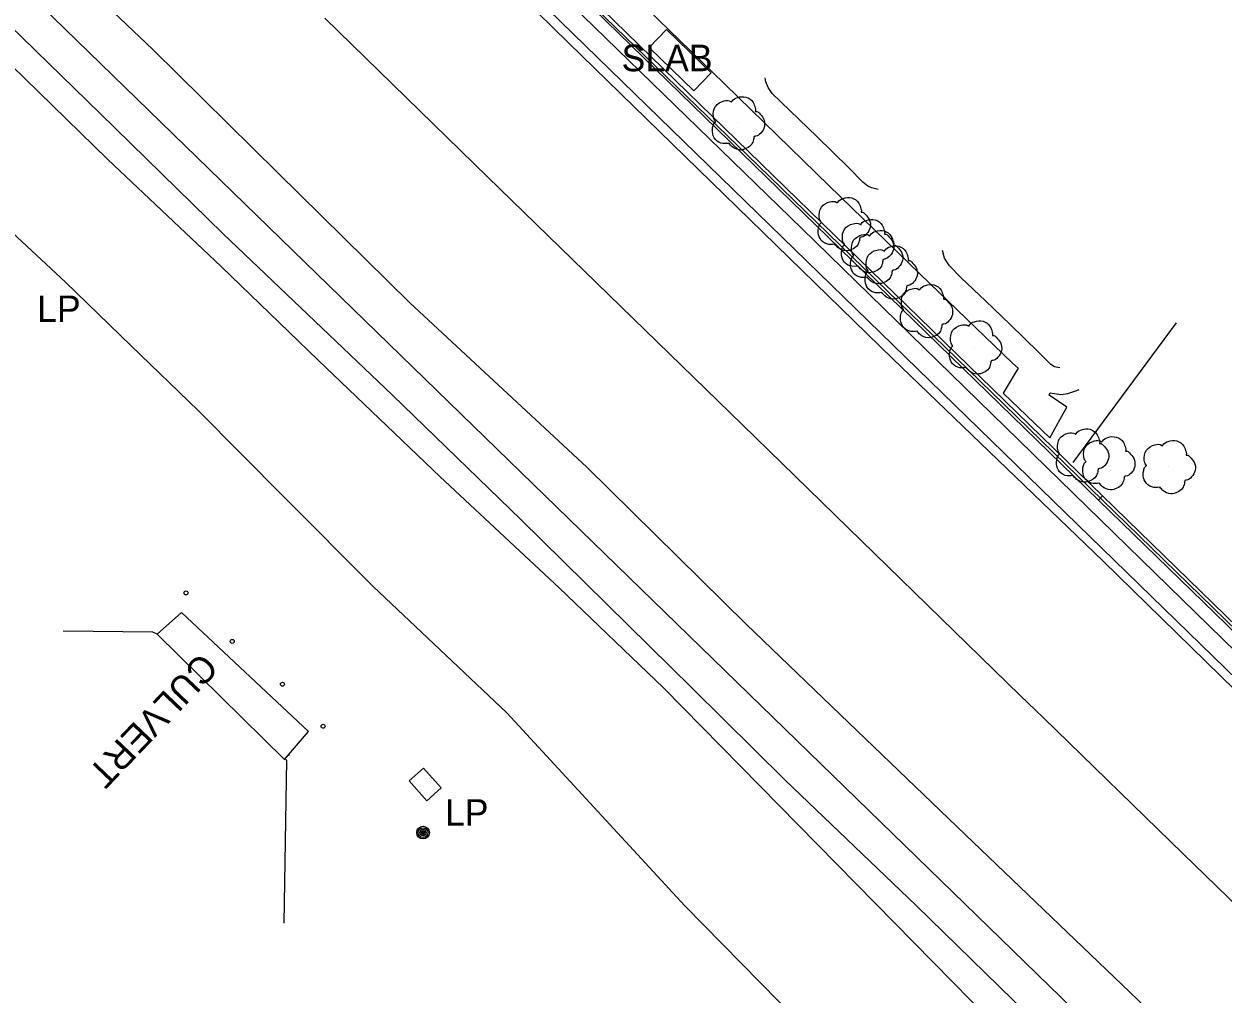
# Model space of a CAD drawing. Extents: x 368532 to 392481, y 10654822 to 10676899.
# Drawn here: x 383248.4 to 383473.7, y 10655839.6 to 10656022 of the extents above; entities that cross this region are included whole.
import ezdxf

# ---------------------------------------------------------------- set-up
doc = ezdxf.new("R2010")
doc.units = 0
for name, color, linetype in [('p_drainage conc drain', 7, 'Continuous'), ('p_drainage culvert', 7, 'Continuous'), ('p_dtm obscured area', 7, 'Continuous'), ('p_dtm sidewalk', 7, 'Continuous'), ('p_dtm slab', 7, 'Continuous'), ('p_railroad rr control', 7, 'Continuous'), ('p_road dirt road', 7, 'Continuous'), ('p_structure fence', 7, 'Continuous'), ('p_structure unidentified', 7, 'Continuous'), ('p_structure wall', 7, 'Continuous'), ('p_utility general pole', 7, 'Continuous'), ('p_veg tree', 7, 'Continuous')]:
    doc.layers.add(name, color=color, linetype=linetype)

msp = doc.modelspace()

# ---------------------------------------------------------------- linework, layer by layer
at = {"layer": 'p_drainage conc drain'}
for p, q in [((383277.93, 10655911.37), (383273.41, 10655907.32)), ((383301.85, 10655889.01), (383277.93, 10655911.37)), ((383297.32, 10655883.74), (383301.85, 10655889.01))]:
    msp.add_line(p, q, dxfattribs=at)
at = {"layer": 'p_drainage culvert'}
for p, q in [((383272.57, 10655907.68), (383255.72, 10655907.83)), ((383273.41, 10655907.32), (383272.57, 10655907.68)), ((383297.32, 10655883.74), (383273.41, 10655907.32)), ((383297.28, 10655852.95), (383297.73, 10655883.6)), ((383297.73, 10655883.6), (383297.32, 10655883.74)), ((383298.24, 10655884.51), (383298.15, 10655884.64))]:
    msp.add_line(p, q, dxfattribs=at)
at = {"layer": 'p_dtm obscured area'}
for points in [[(383447.19, 10655825.85), (383416.01, 10655856.28), (383391.41, 10655879.84), (383373.94, 10655897.12), (383341.7, 10655928.82), (383317.62, 10655952.24), (383285.8, 10655982.54), (383262.65, 10656005.17), (383238.38, 10656028.84), (383220.08, 10656046.91), (383203.19, 10656063.07), (383184.68, 10656080.6), (383164.44, 10656100.24)], [(383197, 10656093.37), (383230.39, 10656059.31), (383249.12, 10656039.52), (383272.58, 10656017.23), (383296.04, 10655993.99), (383320.89, 10655969.6), (383354.14, 10655938.68), (383384.04, 10655909.15), (383404.94, 10655889.09), (383425.24, 10655869.6), (383459.08, 10655837.18)]]:
    msp.add_lwpolyline(points, dxfattribs=at)
at = {"layer": 'p_dtm sidewalk'}
for p, q in [((383363.49, 10656026.82), (383377.68, 10656013.03)), ((383377.68, 10656013.03), (383399.61, 10655991.64)), ((383387.75, 10656011.13), (383387.62, 10656011.9)), ((383388.19, 10656010.04), (383387.75, 10656011.13)), ((383388.94, 10656008.94), (383388.19, 10656010.04)), ((383397.36, 10656000.84), (383388.94, 10656008.94)), ((383403.33, 10655994.96), (383397.36, 10656000.84)), ((383406.01, 10655992.24), (383403.33, 10655994.96)), ((383406.94, 10655991.52), (383406.01, 10655992.24)), ((383399.61, 10655991.64), (383416.77, 10655974.96)), ((383407.61, 10655991.19), (383406.94, 10655991.52)), ((383408.84, 10655990.86), (383407.61, 10655991.19)), ((383421.34, 10655977.96), (383420.93, 10655979.42)), ((383422.27, 10655976.54), (383421.34, 10655977.96)), ((383424.44, 10655974.3), (383422.27, 10655976.54)), ((383416.77, 10655974.96), (383434.09, 10655958.21)), ((383429.03, 10655969.95), (383424.44, 10655974.3)), ((383433.68, 10655965.51), (383429.03, 10655969.95)), ((383439, 10655960.28), (383433.68, 10655965.51)), ((383441.33, 10655958), (383439, 10655960.28)), ((383434.09, 10655958.21), (383435.15, 10655957.27)), ((383441.98, 10655957.56), (383441.33, 10655958)), ((383435.15, 10655957.27), (383432.37, 10655952.57)), ((383442.99, 10655957.39), (383441.98, 10655957.56)), ((383432.37, 10655952.57), (383441.11, 10655944.19)), ((383441, 10655952.23), (383441.2, 10655952.68)), ((383444.34, 10655949.99), (383441, 10655952.23)), ((383441.2, 10655952.68), (383443.18, 10655952.35)), ((383443.18, 10655952.35), (383444.52, 10655952.56)), ((383444.52, 10655952.56), (383446.19, 10655953.08)), ((383446.19, 10655953.08), (383446.63, 10655953.3)), ((383441.11, 10655944.19), (383444.34, 10655949.99))]:
    msp.add_line(p, q, dxfattribs=at)
at = {"layer": 'p_dtm slab'}
for p, q in [((383294.15, 10656073.62), (383350.71, 10656018.48)), ((383335.47, 10655993.29), (383304.92, 10656023.07)), ((383369.08, 10656020.95), (383365.83, 10656017.56)), ((383377.51, 10656012.85), (383369.08, 10656020.95)), ((383350.71, 10656018.48), (383411.6, 10655959.04)), ((383365.83, 10656017.56), (383374.25, 10656009.46)), ((383374.25, 10656009.46), (383377.51, 10656012.85)), ((383383.31, 10655946.73), (383335.47, 10655993.29)), ((383411.6, 10655959.04), (383451.12, 10655921)), ((383435.58, 10655895.76), (383383.31, 10655946.73)), ((383451.12, 10655921), (383481.5, 10655891.32)), ((383439.94, 10655891.54), (383435.58, 10655895.76)), ((383466.19, 10655866.02), (383439.94, 10655891.54)), ((383553.21, 10655781.26), (383466.19, 10655866.02))]:
    msp.add_line(p, q, dxfattribs=at)
at = {"layer": 'p_railroad rr control'}
msp.add_lwpolyline([(383869.28, 10655424.57), (381558.23, 10657672.49)], dxfattribs=at)
at = {"layer": 'p_road dirt road'}
for p, q in [((383242.4, 10656017.71), (383264.11, 10655996.52)), ((383264.11, 10655996.52), (383285.39, 10655976.42)), ((383235.12, 10655993.03), (383256.13, 10655973.44)), ((383285.39, 10655976.42), (383303.64, 10655958.81)), ((383256.13, 10655973.44), (383268.48, 10655961.5)), ((383268.48, 10655961.5), (383281.08, 10655949.36)), ((383303.64, 10655958.81), (383326.55, 10655936.89)), ((383281.08, 10655949.36), (383297.31, 10655932.99)), ((383326.55, 10655936.89), (383348.95, 10655915.99)), ((383297.31, 10655932.99), (383313.95, 10655916.28)), ((383313.95, 10655916.28), (383339.1, 10655892.49)), ((383348.95, 10655915.99), (383368.55, 10655897.21)), ((383433.7, 10655830.93), (383368.55, 10655897.21)), ((383339.1, 10655892.49), (383372.54, 10655856.23)), ((383372.54, 10655856.23), (383395.81, 10655832.54))]:
    msp.add_line(p, q, dxfattribs=at)
at = {"layer": 'p_structure fence'}
for p, q in [((383345.79, 10656034.76), (383386.33, 10655995.41)), ((383386.33, 10655995.41), (383430.28, 10655952.69)), ((383464.86, 10655965.8), (383445.44, 10655939.54)), ((383430.28, 10655952.69), (383487.26, 10655897.2))]:
    msp.add_line(p, q, dxfattribs=at)
at = {"layer": 'p_structure unidentified'}
for p, q in [((383320.73, 10655879.71), (383323.44, 10655882.12)), ((383323.44, 10655882.12), (383326.75, 10655878.38)), ((383324.04, 10655875.97), (383320.73, 10655879.71)), ((383326.75, 10655878.38), (383324.04, 10655875.97))]:
    msp.add_line(p, q, dxfattribs=at)
for centre in [(383278.81, 10655915.05), (383287.49, 10655905.94), (383296.93, 10655897.89), (383304.57, 10655889.98)]:
    msp.add_circle(centre, 0.375, dxfattribs=at)
at = {"layer": 'p_structure wall'}
for p, q in [((383586.78, 10655791.06), (383168.33, 10656198.74)), ((383450.3, 10655932.5), (383193.56, 10656182.32)), ((383194.32, 10656183.1), (383451.05, 10655933.28)), ((383351.17, 10656025.69), (383394.54, 10655983.56)), ((383394.54, 10655983.56), (383539.43, 10655842.1)), ((383451.05, 10655933.28), (383450.3, 10655932.5)), ((383450.3, 10655932.5), (383451.05, 10655933.28)), ((383451.05, 10655933.28), (383603.86, 10655784.3)), ((383782.96, 10655608.26), (383450.3, 10655932.5))]:
    msp.add_line(p, q, dxfattribs=at)
at = {"layer": 'p_utility general pole'}
for radius in [1.19, 0.901, 0.608, 0.337, 0.12]:
    msp.add_circle((383323.34, 10655869.98), radius, dxfattribs=at)
at = {"layer": 'p_veg tree'}
for p, q in [((383382.43, 10656003.43), (383382.43, 10656003.43)), ((383402.31, 10655984.46), (383402.31, 10655984.46)), ((383406.68, 10655980.34), (383406.68, 10655980.34)), ((383408.39, 10655978.25), (383408.39, 10655978.25)), ((383411.13, 10655975.38), (383411.13, 10655975.38)), ((383417.76, 10655968.11), (383417.76, 10655968.11)), ((383426.98, 10655961.27), (383426.98, 10655961.27)), ((383447.1, 10655940.96), (383447.1, 10655940.96)), ((383452.01, 10655939.52), (383452.01, 10655939.52)), ((383463.39, 10655938.78), (383463.39, 10655938.78))]:
    msp.add_line(p, q, dxfattribs=at)
for points in [[(383380.87, 10655999.56), (383379.32, 10655999.61), (383378.06, 10656000.62), (383377.72, 10656002.09), (383377.85, 10656002.93), (383378.21, 10656003.53), (383378.32, 10656003.64), (383378.26, 10656003.73), (383377.91, 10656004.62), (383378.3, 10656006.51), (383379.91, 10656007.55), (383381.21, 10656007.43), (383381.35, 10656007.38), (383381.42, 10656007.47), (383382.41, 10656008.18), (383384.03, 10656008.26), (383385.36, 10656007.26), (383385.76, 10656006.24), (383385.8, 10656005.7), (383385.78, 10656005.58), (383385.89, 10656005.58), (383386.48, 10656005.27), (383387.29, 10656004.28), (383387.48, 10656002.71), (383386.81, 10656001.49), (383385.84, 10656000.9), (383385.59, 10656000.84), (383385.53, 10656000.8), (383385.52, 10656000.73), (383385.45, 10656000.28), (383385.1, 10655999.38), (383384.14, 10655998.63), (383382.91, 10655998.34), (383381.42, 10655998.93), (383380.85, 10655999.57)], [(383400.76, 10655980.6), (383399.2, 10655980.65), (383397.94, 10655981.65), (383397.6, 10655983.12), (383397.74, 10655983.96), (383398.1, 10655984.56), (383398.2, 10655984.67), (383398.15, 10655984.77), (383397.79, 10655985.66), (383398.19, 10655987.55), (383399.8, 10655988.58), (383401.09, 10655988.46), (383401.23, 10655988.41), (383401.31, 10655988.51), (383402.3, 10655989.21), (383403.91, 10655989.3), (383405.25, 10655988.29), (383405.64, 10655987.28), (383405.69, 10655986.73), (383405.67, 10655986.62), (383405.77, 10655986.62), (383406.37, 10655986.3), (383407.18, 10655985.31), (383407.36, 10655983.75), (383406.7, 10655982.53), (383405.73, 10655981.93), (383405.47, 10655981.87), (383405.42, 10655981.83), (383405.41, 10655981.76), (383405.34, 10655981.32), (383404.98, 10655980.41), (383404.03, 10655979.66), (383402.8, 10655979.37), (383401.31, 10655979.96), (383400.74, 10655980.61)], [(383405.12, 10655976.48), (383403.57, 10655976.53), (383402.31, 10655977.53), (383401.97, 10655979), (383402.1, 10655979.84), (383402.46, 10655980.44), (383402.57, 10655980.55), (383402.51, 10655980.65), (383402.16, 10655981.54), (383402.55, 10655983.43), (383404.16, 10655984.46), (383405.46, 10655984.34), (383405.6, 10655984.29), (383405.68, 10655984.39), (383406.67, 10655985.09), (383408.28, 10655985.18), (383409.62, 10655984.17), (383410.01, 10655983.16), (383410.06, 10655982.61), (383410.04, 10655982.5), (383410.14, 10655982.5), (383410.73, 10655982.18), (383411.55, 10655981.19), (383411.73, 10655979.63), (383411.07, 10655978.41), (383410.1, 10655977.81), (383409.84, 10655977.75), (383409.79, 10655977.71), (383409.77, 10655977.64), (383409.71, 10655977.2), (383409.35, 10655976.29), (383408.39, 10655975.54), (383407.16, 10655975.25), (383405.67, 10655975.84), (383405.1, 10655976.49)], [(383406.83, 10655974.39), (383405.28, 10655974.44), (383404.02, 10655975.45), (383403.68, 10655976.91), (383403.81, 10655977.75), (383404.17, 10655978.35), (383404.28, 10655978.46), (383404.22, 10655978.56), (383403.87, 10655979.45), (383404.26, 10655981.34), (383405.87, 10655982.37), (383407.17, 10655982.25), (383407.31, 10655982.2), (383407.38, 10655982.3), (383408.37, 10655983), (383409.99, 10655983.09), (383411.32, 10655982.08), (383411.72, 10655981.07), (383411.76, 10655980.52), (383411.74, 10655980.41), (383411.85, 10655980.41), (383412.44, 10655980.09), (383413.25, 10655979.1), (383413.44, 10655977.54), (383412.77, 10655976.32), (383411.8, 10655975.72), (383411.55, 10655975.67), (383411.49, 10655975.62), (383411.48, 10655975.56), (383411.41, 10655975.11), (383411.06, 10655974.2), (383410.1, 10655973.46), (383408.87, 10655973.17), (383407.38, 10655973.76), (383406.81, 10655974.4)], [(383409.57, 10655971.52), (383408.02, 10655971.56), (383406.76, 10655972.57), (383406.42, 10655974.04), (383406.55, 10655974.88), (383406.91, 10655975.48), (383407.02, 10655975.59), (383406.96, 10655975.68), (383406.61, 10655976.57), (383407, 10655978.46), (383408.61, 10655979.5), (383409.91, 10655979.38), (383410.05, 10655979.33), (383410.13, 10655979.42), (383411.12, 10655980.13), (383412.73, 10655980.21), (383414.07, 10655979.21), (383414.46, 10655978.19), (383414.51, 10655977.65), (383414.49, 10655977.53), (383414.59, 10655977.53), (383415.18, 10655977.22), (383416, 10655976.23), (383416.18, 10655974.67), (383415.52, 10655973.44), (383414.55, 10655972.85), (383414.29, 10655972.79), (383414.24, 10655972.75), (383414.22, 10655972.68), (383414.16, 10655972.23), (383413.8, 10655971.33), (383412.84, 10655970.58), (383411.61, 10655970.29), (383410.13, 10655970.88), (383409.55, 10655971.52)], [(383416.2, 10655964.25), (383414.65, 10655964.29), (383413.39, 10655965.3), (383413.05, 10655966.77), (383413.18, 10655967.61), (383413.55, 10655968.21), (383413.65, 10655968.32), (383413.59, 10655968.41), (383413.24, 10655969.31), (383413.63, 10655971.2), (383415.25, 10655972.23), (383416.54, 10655972.11), (383416.68, 10655972.06), (383416.76, 10655972.15), (383417.75, 10655972.86), (383419.36, 10655972.95), (383420.7, 10655971.94), (383421.09, 10655970.93), (383421.14, 10655970.38), (383421.12, 10655970.26), (383421.22, 10655970.27), (383421.81, 10655969.95), (383422.63, 10655968.96), (383422.81, 10655967.4), (383422.15, 10655966.17), (383421.18, 10655965.58), (383420.92, 10655965.52), (383420.87, 10655965.48), (383420.86, 10655965.41), (383420.79, 10655964.96), (383420.43, 10655964.06), (383419.47, 10655963.31), (383418.24, 10655963.02), (383416.76, 10655963.61), (383416.18, 10655964.25)], [(383425.42, 10655957.41), (383423.86, 10655957.46), (383422.61, 10655958.47), (383422.27, 10655959.93), (383422.4, 10655960.77), (383422.76, 10655961.38), (383422.87, 10655961.48), (383422.81, 10655961.58), (383422.46, 10655962.47), (383422.85, 10655964.36), (383424.46, 10655965.39), (383425.76, 10655965.27), (383425.9, 10655965.22), (383425.97, 10655965.32), (383426.96, 10655966.03), (383428.58, 10655966.11), (383429.91, 10655965.1), (383430.31, 10655964.09), (383430.35, 10655963.54), (383430.33, 10655963.43), (383430.44, 10655963.43), (383431.03, 10655963.11), (383431.84, 10655962.12), (383432.03, 10655960.56), (383431.36, 10655959.34), (383430.39, 10655958.74), (383430.13, 10655958.69), (383430.08, 10655958.64), (383430.07, 10655958.58), (383430, 10655958.13), (383429.65, 10655957.22), (383428.69, 10655956.48), (383427.46, 10655956.19), (383425.97, 10655956.78), (383425.4, 10655957.42)], [(383445.54, 10655937.1), (383443.99, 10655937.15), (383442.73, 10655938.15), (383442.39, 10655939.62), (383442.52, 10655940.46), (383442.88, 10655941.06), (383442.99, 10655941.17), (383442.93, 10655941.27), (383442.58, 10655942.16), (383442.97, 10655944.05), (383444.58, 10655945.08), (383445.88, 10655944.96), (383446.02, 10655944.91), (383446.09, 10655945.01), (383447.08, 10655945.71), (383448.7, 10655945.8), (383450.03, 10655944.79), (383450.43, 10655943.78), (383450.47, 10655943.23), (383450.45, 10655943.12), (383450.56, 10655943.12), (383451.15, 10655942.8), (383451.96, 10655941.81), (383452.15, 10655940.25), (383451.48, 10655939.03), (383450.51, 10655938.43), (383450.26, 10655938.38), (383450.2, 10655938.33), (383450.19, 10655938.27), (383450.12, 10655937.82), (383449.77, 10655936.91), (383448.81, 10655936.16), (383447.58, 10655935.87), (383446.09, 10655936.46), (383445.52, 10655937.11)], [(383450.46, 10655935.66), (383448.9, 10655935.7), (383447.64, 10655936.71), (383447.3, 10655938.18), (383447.44, 10655939.02), (383447.8, 10655939.62), (383447.9, 10655939.73), (383447.85, 10655939.82), (383447.49, 10655940.72), (383447.89, 10655942.6), (383449.5, 10655943.64), (383450.8, 10655943.52), (383450.93, 10655943.47), (383451.01, 10655943.56), (383452, 10655944.27), (383453.61, 10655944.35), (383454.95, 10655943.35), (383455.34, 10655942.33), (383455.39, 10655941.79), (383455.37, 10655941.67), (383455.48, 10655941.68), (383456.07, 10655941.36), (383456.88, 10655940.37), (383457.07, 10655938.81), (383456.4, 10655937.58), (383455.43, 10655936.99), (383455.17, 10655936.93), (383455.12, 10655936.89), (383455.11, 10655936.82), (383455.04, 10655936.37), (383454.68, 10655935.47), (383453.73, 10655934.72), (383452.5, 10655934.43), (383451.01, 10655935.02), (383450.44, 10655935.66)], [(383461.83, 10655934.92), (383460.27, 10655934.96), (383459.02, 10655935.97), (383458.68, 10655937.44), (383458.81, 10655938.28), (383459.17, 10655938.88), (383459.28, 10655938.99), (383459.22, 10655939.08), (383458.87, 10655939.98), (383459.26, 10655941.86), (383460.87, 10655942.9), (383462.17, 10655942.78), (383462.31, 10655942.73), (383462.38, 10655942.82), (383463.37, 10655943.53), (383464.98, 10655943.61), (383466.32, 10655942.61), (383466.72, 10655941.59), (383466.76, 10655941.05), (383466.74, 10655940.93), (383466.85, 10655940.93), (383467.44, 10655940.62), (383468.25, 10655939.63), (383468.44, 10655938.07), (383467.77, 10655936.84), (383466.8, 10655936.25), (383466.54, 10655936.19), (383466.49, 10655936.15), (383466.48, 10655936.08), (383466.41, 10655935.63), (383466.05, 10655934.73), (383465.1, 10655933.98), (383463.87, 10655933.69), (383462.38, 10655934.28), (383461.81, 10655934.92)]]:
    msp.add_spline(points, degree=3, dxfattribs=at)

# ---------------------------------------------------------------- texts
at = {"layer": 'p_drainage culvert'}
msp.add_text(' CULVERT', height=5, rotation=226.3972, dxfattribs=at).set_placement((383282.88, 10655905.44))
at = {"layer": 'p_dtm slab'}
msp.add_text(' SLAB', height=5, dxfattribs=at).set_placement((383358.79, 10656013.12))
at = {"layer": 'p_utility general pole'}
for p in [(383250.83, 10655965.96), (383327.46, 10655871.27)]:
    msp.add_text('LP', height=5, dxfattribs=at).set_placement(p)

doc.saveas('drawing.dxf')
